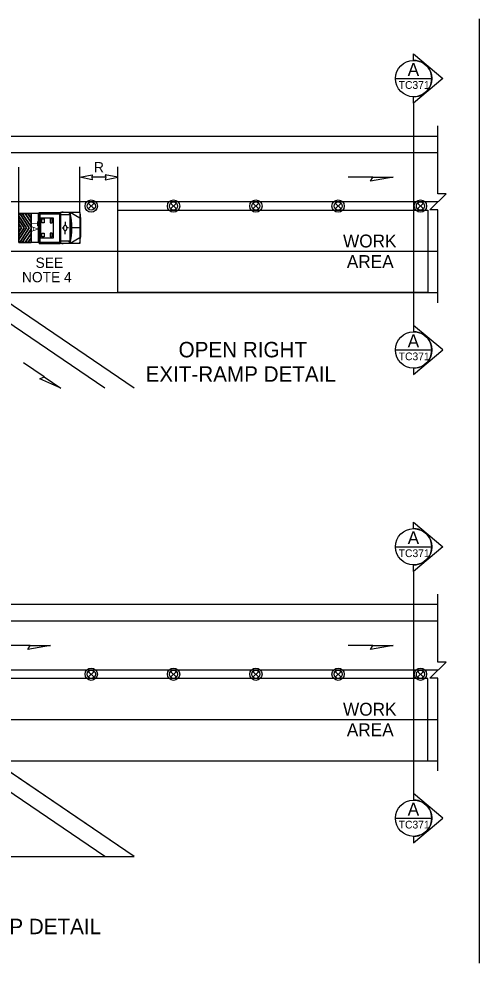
# Model space of a CAD drawing. Extents: x 99958 to 100136, y 99935 to 100013.
# Drawn here: x 100104.3 to 100107.88, y 100001.58 to 100008.92 of the extents above; entities that cross this region are included whole.
import ezdxf

# ---------------------------------------------------------------- set-up
doc = ezdxf.new("R2010")
doc.units = 0
for name, color, linetype in [('RD_MK_LineEdgeYellow', 7, 'Continuous'), ('RD_MK_LineLane', 7, 'Continuous'), ('SH_DE_DetailHeading2Text', 7, 'Continuous'), ('SH_TI_WZSectionCut', 7, 'Continuous'), ('TR_WZ_TrafficSafetyDrum', 7, 'Continuous'), ('TR_WZ_TransportableAttenuator', 7, 'Continuous'), ('TR_WZ_WorkAreaLabel', 7, 'Continuous'), ('TR_WZ_WorkZoneDetails', 7, 'Continuous'), ('TR_WZ_WorkZoneTextCurrent', 7, 'Continuous')]:
    doc.layers.add(name, color=color, linetype=linetype)

msp = doc.modelspace()

# ---------------------------------------------------------------- linework, layer by layer
at = {"layer": 'RD_MK_LineEdgeYellow'}
for p, q in [((100100.32, 100007.8789), (100107.555, 100007.8789)), ((100104.0968, 100007.1109), (100107.555, 100007.1109)), ((100104.9659, 100006.047), (100104.0249, 100006.6849)), ((100100.32, 100004.238), (100107.555, 100004.238)), ((100104.0968, 100003.47), (100107.555, 100003.47)), ((100104.9659, 100002.4061), (100104.0249, 100003.0439))]:
    msp.add_line(p, q, dxfattribs=at)
at = {"layer": 'RD_MK_LineLane'}
for points in [[(100107.555, 100007.4949), (100100.32, 100007.4949)], [(100107.555, 100003.854), (100100.32, 100003.854)]]:
    msp.add_lwpolyline(points, dxfattribs=at)
at = {"layer": 'SH_TI_WZSectionCut'}
for p, q in [((100107.3657, 100008.5953), (100107.3657, 100008.6452)), ((100107.3657, 100008.6452), (100107.5938, 100008.454)), ((100107.5938, 100008.454), (100107.3657, 100008.2629)), ((100107.3657, 100008.2629), (100107.3657, 100008.3128)), ((100107.3657, 100008.2629), (100107.3657, 100006.5349)), ((100107.3657, 100006.5349), (100107.3657, 100006.485)), ((100107.5939, 100006.3438), (100107.3657, 100006.5349)), ((100107.3657, 100006.1526), (100107.5939, 100006.3438)), ((100107.3657, 100006.2025), (100107.3657, 100006.1526)), ((100107.3657, 100004.9543), (100107.3657, 100005.0042)), ((100107.3657, 100005.0042), (100107.5938, 100004.8131)), ((100107.5938, 100004.8131), (100107.3657, 100004.622)), ((100107.3657, 100004.622), (100107.3657, 100004.6719)), ((100107.3657, 100004.622), (100107.3657, 100002.894)), ((100107.3657, 100002.894), (100107.3657, 100002.844)), ((100107.5939, 100002.7028), (100107.3657, 100002.894)), ((100107.3657, 100002.5117), (100107.5939, 100002.7028)), ((100107.3657, 100002.5616), (100107.3657, 100002.5117))]:
    msp.add_line(p, q, dxfattribs=at)
for points in [[(100107.2245, 100008.4541), (100107.5069, 100008.4541)], [(100107.2245, 100006.3438), (100107.5069, 100006.3438)], [(100107.2245, 100004.8131), (100107.5069, 100004.8131)], [(100107.2245, 100002.7028), (100107.5069, 100002.7028)]]:
    msp.add_lwpolyline(points, dxfattribs=at)
for centre in [(100107.3657, 100008.454), (100107.3657, 100006.3438), (100107.3657, 100004.8131), (100107.3657, 100002.7028)]:
    msp.add_circle(centre, 0.1412, dxfattribs=at)
for centre in [(100107.3657, 100008.454), (100107.3657, 100006.3438), (100107.3657, 100004.8131), (100107.3657, 100002.7028)]:
    msp.add_arc(centre, 0.1412, 269.99779, 90.00221, dxfattribs=at)
at = {"layer": 'TR_WZ_TrafficSafetyDrum'}
for p, q in [((100104.8363, 100007.4855), (100104.8815, 100007.4403)), ((100104.8815, 100007.4855), (100104.8363, 100007.4403)), ((100105.4763, 100007.4855), (100105.5215, 100007.4403)), ((100105.5215, 100007.4855), (100105.4763, 100007.4403)), ((100106.1163, 100007.4855), (100106.1615, 100007.4403)), ((100106.1615, 100007.4855), (100106.1163, 100007.4403)), ((100106.7563, 100007.4855), (100106.8015, 100007.4403)), ((100106.8015, 100007.4855), (100106.7563, 100007.4403)), ((100107.3963, 100007.4855), (100107.4415, 100007.4403)), ((100107.4415, 100007.4855), (100107.3963, 100007.4403)), ((100104.8363, 100003.8446), (100104.8815, 100003.7993)), ((100104.8815, 100003.8446), (100104.8363, 100003.7993)), ((100105.4763, 100003.8446), (100105.5215, 100003.7993)), ((100105.5215, 100003.8446), (100105.4763, 100003.7993)), ((100106.1163, 100003.8446), (100106.1615, 100003.7993)), ((100106.1615, 100003.8446), (100106.1163, 100003.7993)), ((100106.7563, 100003.8446), (100106.8015, 100003.7993)), ((100106.8015, 100003.8446), (100106.7563, 100003.7993)), ((100107.3963, 100003.8446), (100107.4415, 100003.7993)), ((100107.4415, 100003.8446), (100107.3963, 100003.7993))]:
    msp.add_line(p, q, dxfattribs=at)
for centre, radius in [((100104.8589, 100007.4629), 0.048), ((100104.8589, 100007.4629), 0.048), ((100105.4989, 100007.4629), 0.048), ((100105.4989, 100007.4629), 0.048), ((100106.1389, 100007.4629), 0.048), ((100106.1389, 100007.4629), 0.048), ((100106.7789, 100007.4629), 0.048), ((100106.7789, 100007.4629), 0.048), ((100107.4189, 100007.4629), 0.048), ((100107.4189, 100007.4629), 0.048), ((100104.8589, 100007.4629), 0.032), ((100105.4989, 100007.4629), 0.032), ((100106.1389, 100007.4629), 0.032), ((100106.7789, 100007.4629), 0.032), ((100107.4189, 100007.4629), 0.032), ((100104.8589, 100003.822), 0.048), ((100104.8589, 100003.822), 0.048), ((100104.8589, 100003.822), 0.032), ((100105.4989, 100003.822), 0.048), ((100105.4989, 100003.822), 0.048), ((100105.4989, 100003.822), 0.032), ((100106.1389, 100003.822), 0.048), ((100106.1389, 100003.822), 0.048), ((100106.1389, 100003.822), 0.032), ((100106.7789, 100003.822), 0.048), ((100106.7789, 100003.822), 0.048), ((100106.7789, 100003.822), 0.032), ((100107.4189, 100003.822), 0.048), ((100107.4189, 100003.822), 0.048), ((100107.4189, 100003.822), 0.032)]:
    msp.add_circle(centre, radius, dxfattribs=at)
at = {"layer": 'TR_WZ_TransportableAttenuator'}
for p, q in [((100104.2964, 100007.3836), (100104.3565, 100007.293)), ((100104.2964, 100007.3544), (100104.2964, 100007.3836)), ((100104.3565, 100007.293), (100104.2964, 100007.3836)), ((100104.2964, 100007.3836), (100104.2964, 100007.3544)), ((100104.3775, 100007.2924), (100104.3026, 100007.405)), ((100104.3026, 100007.405), (100104.323, 100007.405)), ((100104.3026, 100007.405), (100104.3775, 100007.2924)), ((100104.323, 100007.405), (100104.3026, 100007.405)), ((100104.323, 100007.405), (100104.3907, 100007.3023)), ((100104.3907, 100007.3023), (100104.323, 100007.405)), ((100104.3907, 100007.3355), (100104.3451, 100007.405)), ((100104.3451, 100007.405), (100104.3655, 100007.405)), ((100104.3655, 100007.405), (100104.3451, 100007.405)), ((100104.3451, 100007.405), (100104.3907, 100007.3355)), ((100104.3655, 100007.405), (100104.3907, 100007.3669)), ((100104.3907, 100007.3669), (100104.3655, 100007.405)), ((100104.3907, 100007.1797), (100104.3907, 100007.405)), ((100104.4551, 100007.405), (100104.3907, 100007.405)), ((100104.3907, 100007.3669), (100104.3907, 100007.3355)), ((100104.3907, 100007.3355), (100104.3907, 100007.3669)), ((100104.4475, 100007.4009), (100104.4475, 100007.1834)), ((100104.4511, 100007.4082), (100104.4546, 100007.4082)), ((100104.4546, 100007.4082), (100104.4546, 100007.1761)), ((100104.4551, 100007.4121), (100104.6177, 100007.4121)), ((100104.4551, 100007.4121), (100104.4551, 100007.1721)), ((100104.4551, 100007.4046), (100104.4551, 100007.1797)), ((100104.4598, 100007.4026), (100104.4598, 100007.1817)), ((100104.4598, 100007.4026), (100104.6131, 100007.4026)), ((100104.6131, 100007.4026), (100104.6131, 100007.1817)), ((100104.6177, 100007.4121), (100104.6177, 100007.1721)), ((100104.6199, 100007.4121), (100104.6199, 100007.1721)), ((100104.7691, 100007.4121), (100104.6199, 100007.4121)), ((100104.6931, 100007.3935), (100104.6199, 100007.3935)), ((100104.6402, 100007.4155), (100104.6312, 100007.4155)), ((100104.6931, 100007.4121), (100104.6836, 100007.3935)), ((100104.6931, 100007.4121), (100104.6931, 100007.1721)), ((100104.6944, 100007.4121), (100104.6944, 100007.1721)), ((100104.7691, 100007.3682), (100104.6944, 100007.4121)), ((100104.7691, 100007.4121), (100104.7691, 100007.1721)), ((100104.7691, 100007.4121), (100104.7764, 100007.3637)), ((100104.7764, 100007.3637), (100104.7764, 100007.2206)), ((100104.3372, 100007.2933), (100104.2964, 100007.3544)), ((100104.2964, 100007.3544), (100104.3372, 100007.2933)), ((100104.2964, 100007.3235), (100104.3173, 100007.2925)), ((100104.2964, 100007.2611), (100104.2964, 100007.3235)), ((100104.3173, 100007.2925), (100104.2964, 100007.3235)), ((100104.2964, 100007.3235), (100104.2964, 100007.2611)), ((100104.2964, 100007.2319), (100104.3372, 100007.2933)), ((100104.3372, 100007.2933), (100104.2964, 100007.2319)), ((100104.3565, 100007.293), (100104.2964, 100007.2025)), ((100104.2964, 100007.2025), (100104.3565, 100007.293)), ((100104.3173, 100007.2925), (100104.2964, 100007.2611)), ((100104.2964, 100007.2611), (100104.3173, 100007.2925)), ((100104.3025, 100007.1796), (100104.3775, 100007.2924)), ((100104.3775, 100007.2924), (100104.3025, 100007.1796)), ((100104.3907, 100007.3023), (100104.3907, 100007.2822)), ((100104.3907, 100007.2822), (100104.3907, 100007.3023)), ((100104.4475, 100007.309), (100104.4546, 100007.3045)), ((100104.4494, 100007.2921), (100104.4527, 100007.2921)), ((100104.4511, 100007.2955), (100104.4511, 100007.2888)), ((100104.6335, 100007.2923), (100104.6434, 100007.2922)), ((100104.6462, 100007.2917), (100104.6462, 100007.2917)), ((100104.6573, 100007.3397), (100104.6573, 100007.3203)), ((100104.6811, 100007.2923), (100104.6711, 100007.2922)), ((100104.7691, 100007.2921), (100104.7091, 100007.2921)), ((100104.2964, 100007.2025), (100104.2964, 100007.2319)), ((100104.2964, 100007.2319), (100104.2964, 100007.2025)), ((100104.3907, 100007.2822), (100104.3226, 100007.1796)), ((100104.3226, 100007.1796), (100104.3907, 100007.2822)), ((100104.3446, 100007.1796), (100104.3907, 100007.2491)), ((100104.3907, 100007.2491), (100104.3446, 100007.1796)), ((100104.3907, 100007.2159), (100104.3662, 100007.1796)), ((100104.3662, 100007.1796), (100104.3907, 100007.2159)), ((100104.3907, 100007.2491), (100104.3907, 100007.2159)), ((100104.3907, 100007.2159), (100104.3907, 100007.2491)), ((100104.4475, 100007.2752), (100104.4546, 100007.2797)), ((100104.6573, 100007.2446), (100104.6573, 100007.264)), ((100104.7691, 100007.2161), (100104.6944, 100007.1721)), ((100104.7691, 100007.1721), (100104.7764, 100007.2206)), ((100104.3226, 100007.1796), (100104.3025, 100007.1796)), ((100104.3025, 100007.1796), (100104.3226, 100007.1796)), ((100104.3662, 100007.1796), (100104.3446, 100007.1796)), ((100104.3446, 100007.1796), (100104.3662, 100007.1796)), ((100104.4551, 100007.1797), (100104.3907, 100007.1797)), ((100104.4511, 100007.1761), (100104.4546, 100007.1761)), ((100104.4551, 100007.1721), (100104.6177, 100007.1721)), ((100104.4598, 100007.1817), (100104.6131, 100007.1817)), ((100104.6931, 100007.1907), (100104.6199, 100007.1907)), ((100104.7691, 100007.1721), (100104.6199, 100007.1721)), ((100104.6402, 100007.1688), (100104.6312, 100007.1688)), ((100104.6852, 100007.1907), (100104.6931, 100007.1721))]:
    msp.add_line(p, q, dxfattribs=at)
for points in [[(100104.3907, 100007.1796), (100104.2964, 100007.1796), (100104.2964, 100007.405), (100104.3907, 100007.405)], [(100104.4678, 100007.3721), (100104.5638, 100007.3721), (100104.5638, 100007.2121), (100104.4678, 100007.2121)], [(100104.4758, 100007.3621), (100104.4918, 100007.3621), (100104.4918, 100007.3321), (100104.4758, 100007.3321)], [(100104.5558, 100007.3621), (100104.5398, 100007.3621), (100104.5398, 100007.3321), (100104.5558, 100007.3321)], [(100104.4758, 100007.2521), (100104.4918, 100007.2521), (100104.4918, 100007.2221), (100104.4758, 100007.2221)], [(100104.5558, 100007.2521), (100104.5398, 100007.2521), (100104.5398, 100007.2221), (100104.5558, 100007.2221)]]:
    msp.add_lwpolyline(points, close=True, dxfattribs=at)
msp.add_lwpolyline([(100104.3907, 100007.405), (100104.2964, 100007.405), (100104.2964, 100007.1796), (100104.3907, 100007.1797)], dxfattribs=at)
for centre, major_axis, start_param, end_param in [((100104.4511, 100007.4009), (0, 0.00732), 6.283185, 7.853982), ((100104.5878, 100007.2921), (0, 0.2519), 4.215852, 5.209111), ((100104.4511, 100007.1834), (0, -0.00732), 4.712389, 6.283185)]:
    msp.add_ellipse(centre, major_axis=major_axis, ratio=0.481608, start_param=start_param, end_param=end_param, dxfattribs=at)
for centre, major_axis in [((100104.4511, 100007.2921), (0, -0.00338)), ((100104.6573, 100007.2921), (0, -0.0231))]:
    msp.add_ellipse(centre, major_axis=major_axis, ratio=0.481608, dxfattribs=at)
at = {"layer": 'TR_WZ_WorkZoneDetails'}
for p, q in [((100107.875, 100008.9181), (100107.875, 100001.5759)), ((100100.32, 100008.0069), (100107.555, 100008.0069)), ((100104.2964, 100007.405), (100104.2964, 100007.7642)), ((100104.7691, 100007.4121), (100104.7691, 100007.7683)), ((100105.0668, 100007.4309), (100105.0668, 100007.7683)), ((100104.973, 100007.6869), (100104.8628, 100007.6869)), ((100107.0492, 100007.6869), (100106.8563, 100007.6869)), ((100105.1937, 100006.047), (100104.0968, 100006.7909)), ((100104.0968, 100006.7909), (100107.555, 100006.7909)), ((100104.492, 100006.1352), (100104.3323, 100006.2435)), ((100100.32, 100004.366), (100107.555, 100004.366)), ((100104.3844, 100004.046), (100104.1915, 100004.046)), ((100107.0492, 100004.046), (100106.8563, 100004.046)), ((100105.1937, 100002.4061), (100104.0968, 100003.15)), ((100104.0968, 100003.15), (100107.555, 100003.15))]:
    msp.add_line(p, q, dxfattribs=at)
for points in [[(100107.555, 100006.7109), (100107.555, 100007.433), (100107.491, 100007.433), (100107.619, 100007.5569), (100107.555, 100007.5569), (100107.555, 100008.0869)], [(100107.555, 100003.07), (100107.555, 100003.792), (100107.491, 100003.792), (100107.619, 100003.9159), (100107.555, 100003.9159), (100107.555, 100004.446)]]:
    msp.add_lwpolyline(points, dxfattribs=at)
for points in [[(100104.7691, 100007.6869), (100104.8674, 100007.7062), (100104.8628, 100007.6869), (100104.8674, 100007.6676)], [(100105.0668, 100007.6869), (100104.9685, 100007.7062), (100104.973, 100007.6869), (100104.9685, 100007.6676)], [(100107.2065, 100007.6869), (100107.0314, 100007.6561), (100107.0492, 100007.6869)], [(100105.0668, 100006.7909), (100105.0668, 100007.4309), (100107.475, 100007.4309), (100107.475, 100006.7909)], [(100104.6221, 100006.047), (100104.4599, 100006.1197), (100104.492, 100006.1352)], [(100104.5416, 100004.046), (100104.3665, 100004.0151), (100104.3844, 100004.046)], [(100107.2065, 100004.046), (100107.0314, 100004.0151), (100107.0492, 100004.046)], [(100100.4, 100003.15), (100102.6438, 100003.15), (100103.746, 100002.4061), (100105.1937, 100002.4061), (100104.0968, 100003.15), (100105.8504, 100003.15), (100107.475, 100003.15), (100107.475, 100003.79), (100100.4, 100003.79)]]:
    msp.add_lwpolyline(points, close=True, dxfattribs=at)

# ---------------------------------------------------------------- texts
at = {"layer": 'SH_DE_DetailHeading2Text'}
for s, p in [('OPEN RIGHT', (100105.5382, 100006.2863)), ('EXIT-RAMP DETAIL', (100105.2814, 100006.0963)), ('CLOSED RIGHT EXIT-RAMP DETAIL', (100102.2073, 100001.8009))]:
    msp.add_text(s, height=0.12, rotation=360, dxfattribs=at).set_placement(p)
at = {"layer": 'SH_TI_WZSectionCut'}
for s, height, rotation, p in [('A', 0.1, 0.00995, (100107.3195, 100008.4747)), ('TC371', 0.06, 360, (100107.2498, 100008.3741)), ('A', 0.1, 0.00995, (100107.3195, 100006.3644)), ('TC371', 0.06, 360, (100107.2499, 100006.2638)), ('A', 0.1, 0.00995, (100107.3195, 100004.8337)), ('TC371', 0.06, 360, (100107.2498, 100004.7331)), ('A', 0.1, 0.00995, (100107.3195, 100002.7234)), ('TC371', 0.06, 360, (100107.2499, 100002.6228))]:
    msp.add_text(s, height=height, rotation=rotation, dxfattribs=at).set_placement(p)
at = {"layer": 'TR_WZ_TransportableAttenuator'}
msp.add_text('TA', height=0.048, rotation=270, dxfattribs=at).set_placement((100104.3951, 100007.3448))
at = {"layer": 'TR_WZ_WorkAreaLabel'}
for s, p in [('WORK', (100106.8169, 100007.1409)), ('AREA', (100106.8465, 100006.9809)), ('WORK', (100106.8169, 100003.5)), ('AREA', (100106.8465, 100003.34))]:
    msp.add_text(s, height=0.1, dxfattribs=at).set_placement(p)
at = {"layer": 'TR_WZ_WorkZoneTextCurrent'}
for s, p in [('R', (100104.8804, 100007.7249)), ('SEE', (100104.4262, 100006.9821)), ('NOTE 4', (100104.3206, 100006.8701))]:
    msp.add_text(s, height=0.08, dxfattribs=at).set_placement(p)

doc.saveas('drawing.dxf')
